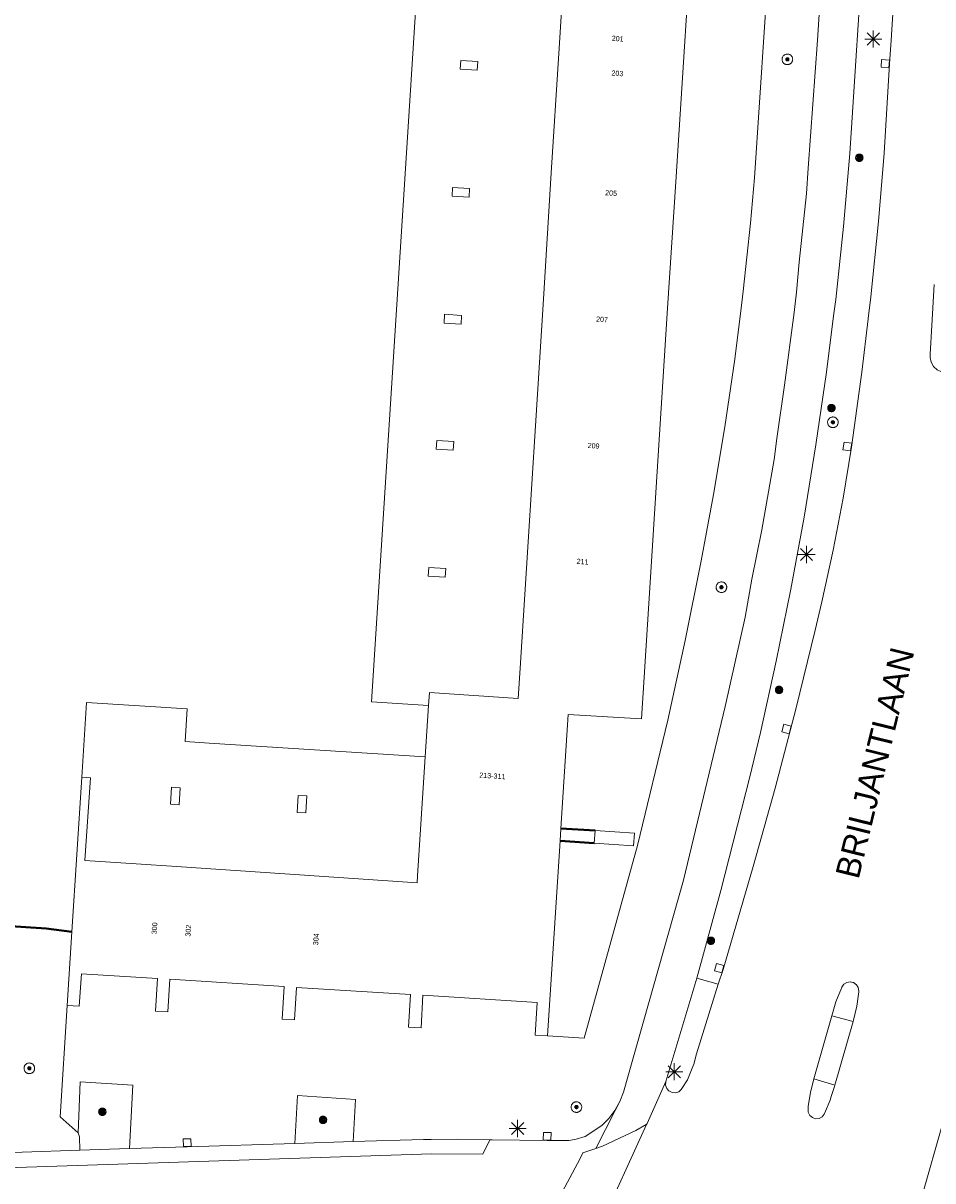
# Model space of a CAD drawing. Header units: metres. Extents: x 135779 to 137489, y 452643 to 455118.
# Tile 274 of 489: x 136826 to 136879, y 453884 to 453952. Entities that reach past the tile are written whole.
import ezdxf
from ezdxf.enums import TextEntityAlignment as Align

# ---------------------------------------------------------------- set-up
doc = ezdxf.new("R2010")
doc.units = ezdxf.units.M
doc.linetypes.add('DGN_Style_4', pattern=[89.853097, 44.898487, -22.449243, 0.056123, -22.449243])
for name, color, linetype, lineweight in [('KTop_NAR_Huisnummer (t)', 7, 'Continuous', 13), ('KTop_NAR_Huisnummer tijdelijk (t)', 7, 'Continuous', 13), ('KTop_ORL_Weg_Straatnaam (t)', 7, 'Continuous', 13), ('KTop_OTD_Gesloten verharding', 15, 'Continuous', 13), ('KTop_PAL_Lichtmast', 40, 'Continuous', 13), ('KTop_PND_Grondvlaksituatie van BAG-pand [tachy]', 1, 'Continuous', 13), ('KTop_PUT_Inspectie- of rioolput', 15, 'Continuous', 13), ('KTop_PUT_Kolk', 15, 'Continuous', 13), ('KTop_SHD_Hek (l)', 15, 'DGN_Style_4', 40), ('KTop_SHD_Muur', 15, 'Continuous', 13), ('KTop_SHD_Muur (l)', 15, 'Continuous', 40), ('KTop_VGO_Boom', 92, 'Continuous', 13), ('KTop_WGD_Fietspad', 40, 'Continuous', 13), ('KTop_WGD_Rijbaan_Lokale weg', 251, 'Continuous', 13), ('KTop_WGD_Rijbaan_Lokale weg_fietsstrook', 40, 'Continuous', 13), ('KTop_WGD_Rijbaan_Lokale weg_toerit', 251, 'Continuous', 13), ('KTop_WGD_Voetpad', 251, 'Continuous', 13)]:
    doc.layers.add(name, color=color, linetype=linetype, lineweight=lineweight)
doc.styles.add('Style-ROVU', font='ROVU.shx')
doc.styles.add('Style-ROVUCURSIEF', font='ROVUCURSIEF.shx')

# ---------------------------------------------------------------- blocks, each defined once
blk = doc.blocks.new('PAL_Lichtmast')
at = {"layer": 'KTop_PAL_Lichtmast'}
for p, q in [((-0.354, -0.354), (0.354, 0.354)), ((0.354, -0.354), (-0.354, 0.354)), ((0, -0.5), (0, 0.5)), ((-0.5, 0), (0.5, 0))]:
    blk.add_line(p, q, dxfattribs=at)
blk = doc.blocks.new('PUT_Kolk')
at = {"layer": 'KTop_PUT_Kolk', "flags": 128}
blk.add_lwpolyline([(0.225, -0.225), (0.225, 0.225), (-0.225, 0.225), (-0.225, -0.225), (0.225, -0.225)], dxfattribs=at)
blk = doc.blocks.new('PUT_Inspectie-_of_rioolput')
at = {"layer": 'KTop_PUT_Inspectie- of rioolput', "flags": 128}
for points in [[(0.31, 0), (0.308, 0.032), (0.303, 0.064), (0.294, 0.095), (0.283, 0.126), (0.268, 0.155), (0.25, 0.182), (0.23, 0.207), (0.207, 0.23), (0.182, 0.25), (0.154, 0.268), (0.126, 0.283), (0.095, 0.294), (0.064, 0.303), (0.032, 0.308), (0, 0.309), (-0.032, 0.308), (-0.064, 0.303), (-0.096, 0.294), (-0.126, 0.283), (-0.155, 0.268), (-0.182, 0.25), (-0.207, 0.23), (-0.23, 0.207), (-0.25, 0.182), (-0.268, 0.154), (-0.283, 0.126), (-0.294, 0.095), (-0.303, 0.064), (-0.308, 0.032), (-0.309, 0), (-0.308, -0.032), (-0.303, -0.064), (-0.294, -0.096), (-0.283, -0.126), (-0.268, -0.155), (-0.25, -0.182), (-0.23, -0.207), (-0.207, -0.23), (-0.182, -0.25), (-0.155, -0.268), (-0.126, -0.283), (-0.096, -0.294), (-0.064, -0.303), (-0.032, -0.308), (0, -0.309), (0.032, -0.308), (0.064, -0.303), (0.095, -0.294), (0.126, -0.283), (0.155, -0.268), (0.182, -0.25), (0.207, -0.23), (0.23, -0.207), (0.25, -0.182), (0.268, -0.155), (0.283, -0.126), (0.294, -0.096), (0.303, -0.064), (0.308, -0.032), (0.31, 0)], [(0.095, 0), (0.094, 0.009), (0.092, 0.019), (0.09, 0.029), (0.086, 0.038), (0.082, 0.047), (0.076, 0.055), (0.07, 0.063), (0.063, 0.07), (0.055, 0.076), (0.047, 0.082), (0.038, 0.086), (0.029, 0.09), (0.019, 0.092), (0.009, 0.094), (0, 0.094), (-0.01, 0.094), (-0.02, 0.092), (-0.029, 0.09), (-0.039, 0.086), (-0.048, 0.082), (-0.056, 0.076), (-0.064, 0.07), (-0.071, 0.063), (-0.077, 0.055), (-0.082, 0.047), (-0.087, 0.038), (-0.09, 0.029), (-0.093, 0.019), (-0.094, 0.009), (-0.095, 0), (-0.094, -0.01), (-0.093, -0.02), (-0.09, -0.029), (-0.087, -0.039), (-0.082, -0.048), (-0.077, -0.056), (-0.071, -0.064), (-0.064, -0.071), (-0.056, -0.077), (-0.047, -0.082), (-0.039, -0.087), (-0.029, -0.09), (-0.02, -0.093), (-0.01, -0.094), (0, -0.095), (0.009, -0.094), (0.019, -0.093), (0.029, -0.09), (0.038, -0.087), (0.047, -0.082), (0.055, -0.077), (0.063, -0.071), (0.07, -0.064), (0.076, -0.056), (0.082, -0.047), (0.086, -0.039), (0.09, -0.029), (0.092, -0.02), (0.094, -0.01), (0.095, 0)], [(0.035, 0), (0.034, 0.003), (0.034, 0.007), (0.033, 0.01), (0.031, 0.014), (0.03, 0.017), (0.028, 0.02), (0.026, 0.023), (0.023, 0.026), (0.02, 0.028), (0.017, 0.03), (0.014, 0.031), (0.01, 0.033), (0.007, 0.034), (0.003, 0.034), (0, 0.034), (-0.004, 0.034), (-0.007, 0.034), (-0.011, 0.033), (-0.014, 0.031), (-0.018, 0.03), (-0.021, 0.028), (-0.023, 0.026), (-0.026, 0.023), (-0.028, 0.02), (-0.03, 0.017), (-0.032, 0.014), (-0.033, 0.01), (-0.034, 0.007), (-0.035, 0.003), (-0.035, 0), (-0.035, -0.004), (-0.034, -0.007), (-0.033, -0.011), (-0.032, -0.014), (-0.03, -0.018), (-0.028, -0.021), (-0.026, -0.023), (-0.023, -0.026), (-0.021, -0.028), (-0.017, -0.03), (-0.014, -0.032), (-0.011, -0.033), (-0.007, -0.034), (-0.004, -0.035), (0, -0.035), (0.003, -0.035), (0.007, -0.034), (0.01, -0.033), (0.014, -0.032), (0.017, -0.03), (0.02, -0.028), (0.023, -0.026), (0.026, -0.023), (0.028, -0.021), (0.03, -0.017), (0.031, -0.014), (0.033, -0.011), (0.034, -0.007), (0.034, -0.004), (0.035, 0)], [(0.01, 0.02), (0.007, 0.02), (0.005, 0.021), (0.003, 0.022), (0.001, 0.022), (-0.001, 0.022), (-0.004, 0.022), (-0.006, 0.021), (-0.008, 0.02), (-0.01, 0.019), (-0.012, 0.018), (-0.014, 0.017), (-0.016, 0.015), (-0.017, 0.013), (-0.019, 0.012), (-0.02, 0.009), (-0.021, 0.007), (-0.022, 0.005), (-0.022, 0.003), (-0.022, 0.001), (-0.022, -0.001), (-0.022, -0.004), (-0.022, -0.006), (-0.021, -0.008), (-0.02, -0.01), (-0.019, -0.012), (-0.017, -0.014), (-0.016, -0.016), (-0.014, -0.017), (-0.012, -0.019), (-0.01, -0.02), (-0.008, -0.021), (-0.006, -0.022), (-0.003, -0.022), (-0.001, -0.022), (0.001, -0.022), (0.003, -0.022), (0.005, -0.022), (0.008, -0.021), (0.01, -0.02), (0.012, -0.019), (0.014, -0.017), (0.015, -0.016), (0.017, -0.014), (0.018, -0.012), (0.02, -0.01), (0.02, -0.008), (0.021, -0.006), (0.022, -0.003), (0.022, -0.001), (0.022, 0.001), (0.022, 0.003), (0.021, 0.005), (0.02, 0.008), (0.019, 0.01), (0.018, 0.012), (0.017, 0.014), (0.015, 0.015), (0.013, 0.017), (0.012, 0.018), (0.01, 0.02)]]:
    blk.add_lwpolyline(points, dxfattribs=at)
blk = doc.blocks.new('VGO_Boom')
at = {"layer": 'KTop_VGO_Boom', "flags": 128}
for points in [[(0.215, 0), (0.214, 0.022), (0.21, 0.045), (0.204, 0.066), (0.196, 0.087), (0.186, 0.108), (0.174, 0.126), (0.16, 0.144), (0.144, 0.16), (0.126, 0.174), (0.107, 0.186), (0.087, 0.196), (0.066, 0.204), (0.045, 0.21), (0.022, 0.214), (-0.001, 0.215), (-0.023, 0.214), (-0.045, 0.21), (-0.067, 0.204), (-0.088, 0.196), (-0.108, 0.186), (-0.127, 0.174), (-0.144, 0.16), (-0.16, 0.144), (-0.174, 0.126), (-0.187, 0.107), (-0.197, 0.087), (-0.205, 0.066), (-0.211, 0.045), (-0.214, 0.022), (-0.215, -0.001), (-0.214, -0.023), (-0.211, -0.045), (-0.205, -0.067), (-0.197, -0.088), (-0.187, -0.108), (-0.174, -0.127), (-0.16, -0.144), (-0.144, -0.16), (-0.127, -0.174), (-0.108, -0.187), (-0.088, -0.197), (-0.067, -0.205), (-0.045, -0.211), (-0.023, -0.214), (0, -0.215), (0.022, -0.214), (0.045, -0.211), (0.066, -0.205), (0.087, -0.197), (0.108, -0.187), (0.126, -0.174), (0.144, -0.16), (0.16, -0.144), (0.174, -0.127), (0.186, -0.108), (0.196, -0.088), (0.204, -0.067), (0.21, -0.045), (0.214, -0.023), (0.215, -0.001)], [(0.155, 0), (0.154, 0.016), (0.152, 0.032), (0.147, 0.048), (0.142, 0.063), (0.134, 0.078), (0.125, 0.091), (0.115, 0.104), (0.104, 0.115), (0.091, 0.125), (0.077, 0.134), (0.063, 0.142), (0.048, 0.147), (0.032, 0.152), (0.016, 0.154), (-0.001, 0.155), (-0.017, 0.154), (-0.033, 0.152), (-0.048, 0.147), (-0.064, 0.142), (-0.078, 0.134), (-0.092, 0.125), (-0.104, 0.115), (-0.116, 0.104), (-0.126, 0.091), (-0.135, 0.077), (-0.142, 0.063), (-0.148, 0.048), (-0.152, 0.032), (-0.155, 0.016), (-0.155, -0.001), (-0.155, -0.017), (-0.152, -0.033), (-0.148, -0.048), (-0.142, -0.064), (-0.135, -0.078), (-0.126, -0.092), (-0.116, -0.104), (-0.104, -0.116), (-0.092, -0.126), (-0.078, -0.135), (-0.064, -0.142), (-0.048, -0.148), (-0.033, -0.152), (-0.017, -0.155), (0, -0.155), (0.016, -0.155), (0.032, -0.152), (0.048, -0.148), (0.063, -0.142), (0.078, -0.135), (0.091, -0.126), (0.104, -0.116), (0.115, -0.104), (0.125, -0.092), (0.134, -0.078), (0.142, -0.064), (0.147, -0.048), (0.152, -0.033), (0.154, -0.017), (0.155, -0.001)], [(0.095, 0), (0.094, 0.01), (0.093, 0.02), (0.09, 0.029), (0.087, 0.039), (0.082, 0.048), (0.077, 0.056), (0.071, 0.064), (0.064, 0.071), (0.056, 0.077), (0.047, 0.082), (0.039, 0.087), (0.029, 0.09), (0.02, 0.093), (0.01, 0.094), (-0.001, 0.095), (-0.01, 0.094), (-0.02, 0.093), (-0.03, 0.09), (-0.039, 0.087), (-0.048, 0.082), (-0.056, 0.077), (-0.064, 0.071), (-0.071, 0.064), (-0.077, 0.056), (-0.083, 0.047), (-0.087, 0.039), (-0.091, 0.029), (-0.093, 0.02), (-0.095, 0.01), (-0.095, -0.001), (-0.095, -0.01), (-0.093, -0.02), (-0.091, -0.03), (-0.087, -0.039), (-0.083, -0.048), (-0.077, -0.056), (-0.071, -0.064), (-0.064, -0.071), (-0.056, -0.077), (-0.048, -0.083), (-0.039, -0.087), (-0.03, -0.091), (-0.02, -0.093), (-0.01, -0.095), (0, -0.095), (0.01, -0.095), (0.02, -0.093), (0.029, -0.091), (0.039, -0.087), (0.048, -0.083), (0.056, -0.077), (0.064, -0.071), (0.071, -0.064), (0.077, -0.056), (0.082, -0.048), (0.087, -0.039), (0.09, -0.03), (0.093, -0.02), (0.094, -0.01), (0.095, -0.001)], [(0.035, 0), (0.035, 0.004), (0.034, 0.007), (0.033, 0.011), (0.032, 0.014), (0.03, 0.018), (0.028, 0.021), (0.026, 0.023), (0.023, 0.026), (0.021, 0.028), (0.017, 0.03), (0.014, 0.032), (0.011, 0.033), (0.007, 0.034), (0.004, 0.035), (-0.001, 0.035), (-0.004, 0.035), (-0.008, 0.034), (-0.011, 0.033), (-0.015, 0.032), (-0.018, 0.03), (-0.021, 0.028), (-0.024, 0.026), (-0.027, 0.023), (-0.029, 0.021), (-0.031, 0.017), (-0.032, 0.014), (-0.034, 0.011), (-0.035, 0.007), (-0.035, 0.004), (-0.035, -0.001), (-0.035, -0.004), (-0.035, -0.008), (-0.034, -0.011), (-0.032, -0.015), (-0.031, -0.018), (-0.029, -0.021), (-0.027, -0.024), (-0.024, -0.027), (-0.021, -0.029), (-0.018, -0.031), (-0.015, -0.032), (-0.011, -0.034), (-0.008, -0.035), (-0.004, -0.035), (0, -0.035), (0.004, -0.035), (0.007, -0.035), (0.011, -0.034), (0.014, -0.032), (0.018, -0.031), (0.021, -0.029), (0.023, -0.027), (0.026, -0.024), (0.028, -0.021), (0.03, -0.018), (0.032, -0.015), (0.033, -0.011), (0.034, -0.008), (0.035, -0.004), (0.035, 0)]]:
    blk.add_lwpolyline(points, dxfattribs=at)

msp = doc.modelspace()

# ---------------------------------------------------------------- linework, layer by layer
at = {"layer": 'KTop_OTD_Gesloten verharding', "flags": 128}
for points in [[(136849.586, 453912.094), (136846.252, 453912.306), (136849.086, 453956.825)], [(136829.347, 453907.905), (136829.625, 453912.257), (136835.491, 453911.882), (136835.374, 453909.988), (136836.791, 453909.897), (136849.392, 453909.084)]]:
    msp.add_lwpolyline(points, dxfattribs=at)
at = {"layer": 'KTop_PND_Grondvlaksituatie van BAG-pand [tachy]', "flags": 128}
for points in [[(136849.086, 453956.825), (136857.566, 453956.286), (136857.179, 453950.116), (136856.742, 453943.147), (136856.28, 453935.774), (136855.818, 453928.402), (136855.393, 453921.628), (136854.931, 453914.256), (136854.82, 453912.492), (136849.634, 453912.833), (136849.586, 453912.094)], [(136856.524, 453892.817), (136857.253, 453904.186), (136857.299, 453904.909), (136857.724, 453911.552), (136862.005, 453911.302), (136862.16, 453913.738), (136862.631, 453921.109), (136863.063, 453927.883), (136863.533, 453935.254), (136864.003, 453942.626), (136864.448, 453949.595), (136864.877, 453956.314), (136864.827, 453956.317), (136861.42, 453956.536)], [(136852.416, 453949.132), (136852.449, 453949.64), (136851.457, 453949.702), (136851.425, 453949.194), (136852.416, 453949.132)], [(136851.948, 453941.726), (136851.981, 453942.234), (136850.989, 453942.296), (136850.957, 453941.788), (136851.948, 453941.726)], [(136851.481, 453934.328), (136851.514, 453934.836), (136850.522, 453934.898), (136850.49, 453934.39), (136851.481, 453934.328)], [(136851.017, 453926.976), (136851.05, 453927.484), (136850.058, 453927.546), (136850.026, 453927.038), (136851.017, 453926.976)], [(136850.549, 453919.563), (136850.582, 453920.071), (136849.59, 453920.133), (136849.558, 453919.625), (136850.549, 453919.563)], [(136849.392, 453909.084), (136849.586, 453912.094)], [(136849.392, 453909.084), (136848.944, 453902.155), (136848.918, 453901.745), (136842.338, 453902.189), (136834.885, 453902.692), (136832.522, 453902.852), (136829.539, 453903.053), (136829.859, 453907.874), (136829.347, 453907.905)], [(136828.772, 453898.889), (136829.347, 453907.905)], [(136834.526, 453906.326), (136835.034, 453906.291), (136835.1, 453907.283), (136834.592, 453907.317), (136834.526, 453906.326)], [(136841.909, 453905.853), (136842.417, 453905.818), (136842.483, 453906.81), (136841.975, 453906.844), (136841.909, 453905.853)], [(136828.772, 453898.889), (136828.498, 453894.598)], [(136828.498, 453894.598), (136829.206, 453894.547), (136829.343, 453896.442), (136833.765, 453896.172), (136833.656, 453894.266), (136834.379, 453894.225), (136834.485, 453896.12), (136841.162, 453895.694), (136841.041, 453893.798), (136841.764, 453893.752), (136841.886, 453895.648), (136848.538, 453895.232), (136848.419, 453893.325), (136849.15, 453893.288), (136849.247, 453895.185), (136855.926, 453894.761), (136855.805, 453892.863), (136856.524, 453892.817)]]:
    msp.add_lwpolyline(points, dxfattribs=at)
at = {"layer": 'KTop_SHD_Hek (l)', "flags": 128}
for points in [[(136821.964, 453899.426), (136827.281, 453899.089)], [(136827.281, 453899.089), (136828.772, 453898.889)]]:
    msp.add_lwpolyline(points, dxfattribs=at)
at = {"layer": 'KTop_SHD_Muur', "flags": 128}
msp.add_lwpolyline([(136859.252, 453904.064), (136861.542, 453903.905), (136861.593, 453904.631), (136859.302, 453904.79), (136859.252, 453904.064)], dxfattribs=at)
at = {"layer": 'KTop_SHD_Muur (l)', "flags": 128}
for points in [[(136857.299, 453904.909), (136859.302, 453904.79)], [(136857.253, 453904.186), (136859.252, 453904.064)]]:
    msp.add_lwpolyline(points, dxfattribs=at)
at = {"layer": 'KTop_WGD_Fietspad', "flags": 128}
for points in [[(136883.568, 454095.548), (136882.308, 454074.813), (136880.142, 454039.303), (136878.97, 454020.329), (136877.753, 454000.624), (136875.718, 453968.432), (136874.989, 453957.206), (136874.168, 453944.278), (136873.792, 453940.018), (136873.336, 453935.766), (136873.216, 453934.813), (136872.801, 453931.524), (136872.187, 453927.292), (136871.493, 453923.072), (136870.721, 453918.866), (136869.87, 453914.676), (136868.941, 453910.502), (136868.326, 453907.925), (136866.628, 453901.289), (136865.239, 453896.19)], [(136873.044, 453962.928), (136872.273, 453950.887), (136871.722, 453943.419), (136871.639, 453941.939), (136871.21, 453937.932), (136871.059, 453936.192), (136870.904, 453935.005), (136870.352, 453930.766), (136869.898, 453927.649), (136869.756, 453926.439), (136869.031, 453922.337), (136868.448, 453919.446), (136868.054, 453917.243), (136866.892, 453912.035), (136864.451, 453901.895), (136860.952, 453889.526), (136860.741, 453888.983)], [(136863.434, 453890.148), (136865.239, 453896.19)], [(136859.346, 453886.255), (136859.733, 453886.391), (136861.669, 453887.309), (136862.286, 453887.647), (136862.303, 453887.659)]]:
    msp.add_lwpolyline(points, dxfattribs=at)
at = {"layer": 'KTop_WGD_Rijbaan_Lokale weg', "flags": 128}
for points in [[(136866.487, 453895.83), (136866.775, 453896.687), (136868.527, 453902.689), (136869.81, 453907.265), (136871.016, 453911.862), (136872.144, 453916.479), (136872.53, 453918.139), (136873.188, 453921.146), (136873.768, 453924.168), (136874.261, 453927.153), (136874.865, 453931.528), (136875.237, 453934.634), (136875.238, 453934.645), (136875.39, 453935.914), (136875.835, 453940.308), (136876.169, 453944.294), (136876.478, 453949.5), (136876.576, 453950.876), (136877.717, 453968.934), (136878.512, 453981.01), (136878.935, 453988.316), (136879.564, 453998.314)], [(136879.086, 453936.628), (136878.946, 453934.254), (136878.847, 453932.568), (136878.846, 453932.372), (136878.912, 453932.1), (136879.052, 453931.858), (136879.254, 453931.665), (136879.502, 453931.537), (136879.777, 453931.484), (136880.273, 453931.457), (136880.478, 453931.463), (136880.741, 453931.54), (136880.971, 453931.689), (136881.149, 453931.899), (136881.238, 453932.101), (136881.259, 453932.15), (136881.292, 453932.422), (136881.394, 453934.003), (136881.554, 453936.493)], [(136863.434, 453890.148), (136863.416, 453889.948), (136863.478, 453889.757), (136863.608, 453889.604), (136863.787, 453889.513), (136863.988, 453889.499), (136864.178, 453889.564), (136864.328, 453889.697), (136864.366, 453889.754), (136864.683, 453890.245), (136864.998, 453891.041), (136865.051, 453891.174), (136865.218, 453891.763), (136866.487, 453895.83)], [(136874.349, 453893.664), (136874.371, 453893.739), (136874.566, 453894.557), (136874.682, 453895.39), (136874.685, 453895.433), (136874.653, 453895.632), (136874.547, 453895.804), (136874.382, 453895.921), (136874.33, 453895.933), (136874.186, 453895.966), (136873.986, 453895.932), (136873.816, 453895.824), (136873.7, 453895.659), (136873.669, 453895.592), (136873.353, 453894.807), (136873.113, 453893.996)], [(136853.15, 453886.763), (136852.744, 453885.929), (136849.755, 453885.93), (136820.791, 453884.979), (136808.487, 453885.023), (136800.337, 453885.514), (136773.359, 453887.136), (136741.929, 453889.136), (136734.788, 453889.514), (136672.241, 453893.286), (136668.732, 453893.664), (136666.304, 453894.165)], [(136873.113, 453893.996), (136872.061, 453890.304)], [(136873.279, 453889.939), (136874.349, 453893.664)], [(136874.711, 453870.641), (136875.193, 453872.328), (136877.391, 453880.038), (136880.557, 453891.139)], [(136862.303, 453887.659), (136862.33, 453887.717), (136863.434, 453890.148)], [(136872.061, 453890.304), (136871.861, 453889.523), (136871.739, 453888.727), (136871.724, 453888.561), (136871.735, 453888.361), (136871.823, 453888.182), (136871.974, 453888.051), (136872.164, 453887.989), (136872.363, 453888.005), (136872.541, 453888.097), (136872.668, 453888.251), (136872.689, 453888.296), (136873.012, 453889.065), (136873.078, 453889.278), (136873.259, 453889.861), (136873.279, 453889.939)], [(136853.15, 453886.763), (136853.288, 453886.761), (136856.506, 453886.709), (136857.759, 453886.725), (136858.103, 453886.78), (136858.203, 453886.796), (136858.728, 453886.954), (136859.698, 453887.595), (136860.109, 453888.008), (136860.459, 453888.474), (136860.741, 453888.983)], [(136860.741, 453888.983), (136860.477, 453888.467), (136859.346, 453886.255)], [(136862.303, 453887.659), (136859.52, 453881.536), (136859.241, 453880.922), (136859.689, 453880.425), (136859.77, 453878.128), (136858.823, 453875.676), (136857.789, 453873.059), (136857.067, 453871.081)], [(136853.297, 453875.813), (136853.856, 453876.859), (136855.592, 453880.238), (136856.795, 453882.606), (136858.432, 453885.674), (136858.593, 453885.99), (136859.346, 453886.255)]]:
    msp.add_lwpolyline(points, dxfattribs=at)
at = {"layer": 'KTop_WGD_Rijbaan_Lokale weg_fietsstrook', "flags": 128}
for points in [[(136841.777, 453886.542), (136845.188, 453886.657)], [(136822.492, 453885.929), (136829.231, 453886.156)], [(136829.231, 453886.156), (136832.133, 453886.246)]]:
    msp.add_lwpolyline(points, dxfattribs=at)
at = {"layer": 'KTop_WGD_Rijbaan_Lokale weg_toerit', "flags": 128}
for points in [[(136823.697, 453899.316), (136827.281, 453899.089), (136828.772, 453898.889)], [(136829.136, 453887.165), (136829.212, 453886.933), (136829.231, 453886.156)]]:
    msp.add_lwpolyline(points, dxfattribs=at)
at = {"layer": 'KTop_WGD_Voetpad', "flags": 128}
for points in [[(136869.519, 453957.076), (136869.467, 453956.052), (136868.59, 453942.852), (136868.357, 453940.212), (136867.94, 453936.243), (136867.817, 453935.262), (136867.443, 453932.283), (136866.867, 453928.334), (136866.212, 453924.398), (136865.497, 453920.525), (136864.564, 453915.867), (136863.552, 453911.225), (136861.78, 453903.913), (136858.667, 453892.68), (136856.524, 453892.817)], [(136865.239, 453896.19), (136866.487, 453895.83)], [(136829.136, 453887.165), (136828.087, 453888.088), (136828.498, 453894.598)], [(136873.113, 453893.996), (136874.349, 453893.664)], [(136832.133, 453886.246), (136832.34, 453889.944), (136829.26, 453890.131), (136829.136, 453887.165)], [(136873.279, 453889.939), (136872.061, 453890.304)], [(136845.188, 453886.657), (136845.32, 453889.106), (136841.932, 453889.332), (136841.777, 453886.542)], [(136832.133, 453886.246), (136835.505, 453886.341), (136841.777, 453886.542)], [(136845.188, 453886.657), (136849.289, 453886.772), (136849.731, 453886.776), (136851.271, 453886.788), (136853.15, 453886.763)]]:
    msp.add_lwpolyline(points, dxfattribs=at)

# ---------------------------------------------------------------- block references
at = {"layer": 'KTop_PAL_Lichtmast'}
for p in [(136875.529, 453950.951), (136871.636, 453920.886), (136863.921, 453890.726), (136854.78, 453887.413)]:
    msp.add_blockref('PAL_Lichtmast', p, dxfattribs=at)
at = {"layer": 'KTop_PUT_Inspectie- of rioolput'}
for p, rotation in [((136870.517, 453949.767), 176.198889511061), ((136873.174, 453928.6), 171.744839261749), ((136866.67, 453918.983), 168.6735101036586), ((136826.293, 453890.927), 356.3875033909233), ((136858.21, 453888.666), 354.5395043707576)]:
    msp.add_blockref('PUT_Inspectie-_of_rioolput', p, dxfattribs=dict(at, rotation=rotation))
at = {"layer": 'KTop_PUT_Kolk'}
for p, rotation in [((136876.229, 453949.515), 356.5526131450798), ((136874.015, 453927.194), 352.1395962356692), ((136870.464, 453910.712), 345.3000043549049), ((136866.538, 453896.767), 343.7273326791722), ((136856.503, 453886.96), 269.0742320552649), ((136835.497, 453886.591), 271.6137780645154)]:
    msp.add_blockref('PUT_Kolk', p, dxfattribs=dict(at, rotation=rotation))
at = {"layer": 'KTop_VGO_Boom'}
for p in [(136874.715, 453944.029), (136873.088, 453929.432), (136870.032, 453912.993), (136866.055, 453898.364), (136830.552, 453888.392), (136843.428, 453887.917)]:
    msp.add_blockref('VGO_Boom', p, dxfattribs=at)

# ---------------------------------------------------------------- texts
at = {"layer": 'KTop_NAR_Huisnummer (t)', "style": 'Style-ROVU'}
for s, rotation, p in [('201', 355.9, (136860.961, 453950.95)), ('203', 355.9, (136860.947, 453948.928)), ('205', 355.9, (136860.579, 453941.945)), ('207', 355.9, (136860.05, 453934.576)), ('209', 355.9, (136859.557, 453927.206)), ('211', 355.9, (136858.912, 453920.449)), ('213-311', 356.3, (136854.065, 453907.931))]:
    msp.add_text(s, height=0.3, rotation=rotation, dxfattribs=at).set_placement(p, align=Align.MIDDLE_RIGHT)
at = {"layer": 'KTop_NAR_Huisnummer tijdelijk (t)', "style": 'Style-ROVUCURSIEF'}
for s, p in [('300', (136833.567, 453898.744)), ('302', (136835.539, 453898.611)), ('304', (136842.992, 453898.107))]:
    msp.add_text(s, height=0.3, rotation=86.1, dxfattribs=at).set_placement(p, align=Align.MIDDLE_LEFT)
at = {"layer": 'KTop_ORL_Weg_Straatnaam (t)', "style": 'Style-ROVU'}
msp.add_text('BRILJANTLAAN', height=1.4, rotation=76.22785, dxfattribs=at).set_placement((136874.666, 453901.903))

doc.saveas('drawing.dxf')
